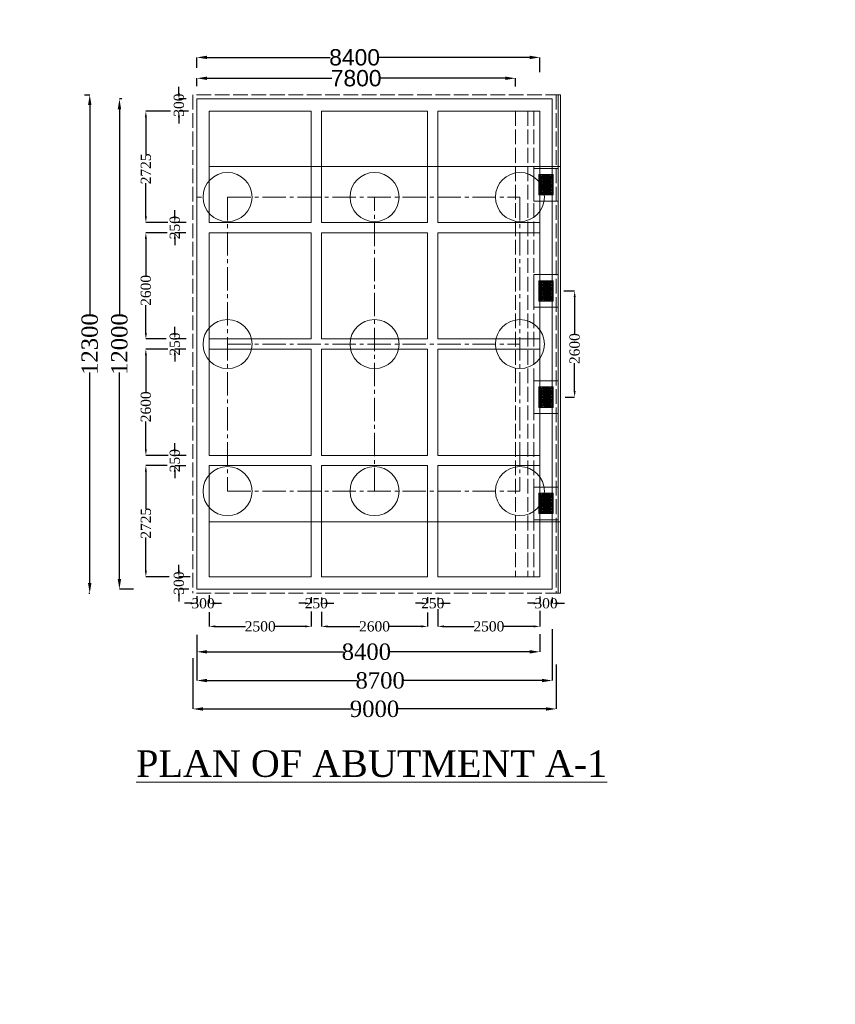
# Model space of a CAD drawing. Header units: millimetres. Extents: x -20950785 to 389010297, y -11535949 to 14056629.
# Tile 266 of 654: x 13434813 to 13474760, y -478686 to -430482. Entities that reach past the tile are written whole.
import ezdxf

# ---------------------------------------------------------------- set-up
doc = ezdxf.new("R2010")
doc.units = ezdxf.units.MM
doc.header["$LTSCALE"] = 60
doc.header["$MEASUREMENT"] = 0
for name, pattern in [('ACAD_ISO02W100', [15, 12, -3]), ('CENTER2', [28.575, 19.05, -3.175, 3.175, -3.175]), ('HIDDEN', [0.375, 0.25, -0.125])]:
    doc.linetypes.add(name, pattern=pattern)
doc.styles.add('PDF Arial Bold', font='times.ttf')
doc.dimstyles.get("Standard").update_dxf_attribs({"dimtxt": 400, "dimasz": 215, "dimexe": 0.18, "dimexo": 0.0625, "dimgap": 0.09, "dimtad": 0, "dimtih": 1, "dimtoh": 1, "dimdec": 0, "dimzin": 4, "dimdsep": 46, "dimtxsty": 'Standard', "dimblk": 'OPEN90', "dimcen": 0, "dimadec": 0, "dimazin": 1, "dimtfac": 1, "dimtdec": 0, "dimtix": 1, "dimtofl": 0, "dimtmove": 0, "dimatfit": 3, "dimldrblk": 'OPEN30', "dimfxl": 1, "dimtolj": 1, "dimtzin": 0, "dimarcsym": 0})

# ---------------------------------------------------------------- blocks, each defined once
blk = doc.blocks.new('*D2166')
at = {"color": 0, "linetype": 'Continuous', "lineweight": -2, "ltscale": 2, "transparency": 16777216}
for p, q in [((13443492, -433729), (13443492, -433350)), ((13443992, -433350), (13450103, -433350)), ((13458592, -433350), (13452482, -433350)), ((13459092, -433760), (13459092, -433350))]:
    blk.add_line(p, q, dxfattribs=at)
at = {"color": 0, "linetype": 'Continuous', "lineweight": 9, "ltscale": 2, "transparency": 16777216}
for points in [[(13443992, -433267), (13443992, -433433), (13443492, -433350)], [(13458592, -433267), (13458592, -433433), (13459092, -433350)]]:
    blk.add_solid(points, dxfattribs=at)
at = {"layer": 'Defpoints', "color": 0, "linetype": 'Continuous', "lineweight": 9, "ltscale": 2, "transparency": 16777216}
for p in [(13459092, -433350), (13443492, -433729), (13459092, -433760)]:
    blk.add_point(p, dxfattribs=at)
at = {"color": 0, "linetype": 'Continuous', "lineweight": 9, "ltscale": 2, "transparency": 16777216, "insert": (13451292, -433350), "char_height": 800, "attachment_point": 5, "style": 'PDF Arial Bold'}
blk.add_mtext('\\A1;{\\fArial|b0|i0|c0|p34;7800}', dxfattribs=at)
blk = doc.blocks.new('*D2167')
at = {"color": 0, "linetype": 'Continuous', "lineweight": -2, "ltscale": 2, "transparency": 16777216}
for p, q in [((13443492, -432836), (13443492, -432328)), ((13443992, -432328), (13450022, -432328)), ((13459792, -432328), (13452410, -432328)), ((13460292, -433053), (13460292, -432328))]:
    blk.add_line(p, q, dxfattribs=at)
at = {"color": 0, "linetype": 'Continuous', "lineweight": 9, "ltscale": 2, "transparency": 16777216}
for points in [[(13443992, -432245), (13443992, -432411), (13443492, -432328)], [(13459792, -432245), (13459792, -432411), (13460292, -432328)]]:
    blk.add_solid(points, dxfattribs=at)
at = {"layer": 'Defpoints', "color": 0, "linetype": 'Continuous', "lineweight": 9, "ltscale": 2, "transparency": 16777216}
for p in [(13460292, -432328), (13443492, -432836), (13460292, -433053)]:
    blk.add_point(p, dxfattribs=at)
at = {"color": 0, "linetype": 'Continuous', "lineweight": 9, "ltscale": 2, "transparency": 16777216, "insert": (13451216, -432328), "char_height": 800, "attachment_point": 5, "style": 'PDF Arial Bold'}
blk.add_mtext('\\A1;{\\fArial|b0|i0|c0|p34;8400}', dxfattribs=at)
blk = doc.blocks.new('*D2168')
at = {"color": 0, "linetype": 'Continuous', "lineweight": -2, "ltscale": 2, "transparency": 16777216}
for p, q in [((13437989, -434163), (13438244, -434163)), ((13438244, -434663), (13438244, -444977)), ((13438244, -458063), (13438244, -447749)), ((13438195, -458563), (13438244, -458563))]:
    blk.add_line(p, q, dxfattribs=at)
at = {"color": 0, "linetype": 'Continuous', "lineweight": 9, "ltscale": 2, "transparency": 16777216}
for points in [[(13438160, -434663), (13438327, -434663), (13438244, -434163)], [(13438160, -458063), (13438327, -458063), (13438244, -458563)]]:
    blk.add_solid(points, dxfattribs=at)
at = {"layer": 'Defpoints', "color": 0, "linetype": 'Continuous', "lineweight": 9, "ltscale": 2, "transparency": 16777216}
for p in [(13437989, -434163), (13438195, -458563), (13438244, -458563)]:
    blk.add_point(p, dxfattribs=at)
at = {"color": 0, "linetype": 'Continuous', "lineweight": 9, "ltscale": 2, "transparency": 16777216, "insert": (13438244, -446363), "char_height": 800, "attachment_point": 5, "rotation": 90, "style": 'PDF Arial Bold'}
blk.add_mtext('\\A1;12300', dxfattribs=at)
blk = doc.blocks.new('*D2169')
at = {"color": 0, "linetype": 'Continuous', "lineweight": -2, "ltscale": 2, "transparency": 16777216}
for p, q in [((13439811, -434363), (13439698, -434363)), ((13439698, -434863), (13439698, -444977)), ((13439698, -457863), (13439698, -447749)), ((13440382, -458363), (13439698, -458363))]:
    blk.add_line(p, q, dxfattribs=at)
at = {"color": 0, "linetype": 'Continuous', "lineweight": 9, "ltscale": 2, "transparency": 16777216}
for points in [[(13439615, -434863), (13439782, -434863), (13439698, -434363)], [(13439615, -457863), (13439782, -457863), (13439698, -458363)]]:
    blk.add_solid(points, dxfattribs=at)
at = {"layer": 'Defpoints', "color": 0, "linetype": 'Continuous', "lineweight": 9, "ltscale": 2, "transparency": 16777216}
for p in [(13439811, -434363), (13439698, -458363), (13440382, -458363)]:
    blk.add_point(p, dxfattribs=at)
at = {"color": 0, "linetype": 'Continuous', "lineweight": 9, "ltscale": 2, "transparency": 16777216, "insert": (13439698, -446363), "char_height": 800, "attachment_point": 5, "rotation": 90, "style": 'PDF Arial Bold'}
blk.add_mtext('\\A1;12000', dxfattribs=at)
blk = doc.blocks.new('*D2170')
at = {"color": 0, "linetype": 'Continuous', "lineweight": -2, "ltscale": 2, "transparency": 16777216}
for p, q in [((13442199, -434963), (13440993, -434963)), ((13440993, -435263), (13440993, -437078)), ((13440993, -440113), (13440993, -438490)), ((13442077, -440413), (13440993, -440413))]:
    blk.add_line(p, q, dxfattribs=at)
at = {"color": 0, "linetype": 'Continuous', "lineweight": 9, "ltscale": 2, "transparency": 16777216}
for points in [[(13440943, -435263), (13441043, -435263), (13440993, -434963)], [(13440943, -440113), (13441043, -440113), (13440993, -440413)]]:
    blk.add_solid(points, dxfattribs=at)
at = {"layer": 'Defpoints', "color": 0, "linetype": 'Continuous', "lineweight": 9, "ltscale": 2, "transparency": 16777216}
for p in [(13442199, -434963), (13440993, -440413), (13442077, -440413)]:
    blk.add_point(p, dxfattribs=at)
at = {"color": 0, "linetype": 'Continuous', "lineweight": 9, "ltscale": 2, "transparency": 16777216, "insert": (13440993, -437784), "char_height": 500, "attachment_point": 5, "rotation": 90, "style": 'PDF Arial Bold'}
blk.add_mtext('\\A1;2725', dxfattribs=at)
blk = doc.blocks.new('*D2171')
at = {"color": 0, "linetype": 'Continuous', "lineweight": -2, "ltscale": 2, "transparency": 16777216}
for p, q in [((13442044, -440913), (13440993, -440913)), ((13440993, -441213), (13440993, -443017)), ((13440993, -445813), (13440993, -444451)), ((13441987, -446113), (13440993, -446113))]:
    blk.add_line(p, q, dxfattribs=at)
at = {"color": 0, "linetype": 'Continuous', "lineweight": 9, "ltscale": 2, "transparency": 16777216}
for points in [[(13440943, -441213), (13441043, -441213), (13440993, -440913)], [(13440943, -445813), (13441043, -445813), (13440993, -446113)]]:
    blk.add_solid(points, dxfattribs=at)
at = {"layer": 'Defpoints', "color": 0, "linetype": 'Continuous', "lineweight": 9, "ltscale": 2, "transparency": 16777216}
for p in [(13442044, -440913), (13440993, -446113), (13441987, -446113)]:
    blk.add_point(p, dxfattribs=at)
at = {"color": 0, "linetype": 'Continuous', "lineweight": 9, "ltscale": 2, "transparency": 16777216, "insert": (13440993, -443734), "char_height": 500, "attachment_point": 5, "rotation": 90, "style": 'PDF Arial Bold'}
blk.add_mtext('\\A1;2600', dxfattribs=at)
blk = doc.blocks.new('*D2172')
at = {"color": 0, "linetype": 'Continuous', "lineweight": -2, "ltscale": 2, "transparency": 16777216}
for p, q in [((13442068, -446613), (13440993, -446613)), ((13440993, -446913), (13440993, -448717)), ((13440993, -451513), (13440993, -450151)), ((13442091, -451813), (13440993, -451813))]:
    blk.add_line(p, q, dxfattribs=at)
at = {"color": 0, "linetype": 'Continuous', "lineweight": 9, "ltscale": 2, "transparency": 16777216}
for points in [[(13440943, -446913), (13441043, -446913), (13440993, -446613)], [(13440943, -451513), (13441043, -451513), (13440993, -451813)]]:
    blk.add_solid(points, dxfattribs=at)
at = {"layer": 'Defpoints', "color": 0, "linetype": 'Continuous', "lineweight": 9, "ltscale": 2, "transparency": 16777216}
for p in [(13442068, -446613), (13440993, -451813), (13442091, -451813)]:
    blk.add_point(p, dxfattribs=at)
at = {"color": 0, "linetype": 'Continuous', "lineweight": 9, "ltscale": 2, "transparency": 16777216, "insert": (13440993, -449434), "char_height": 500, "attachment_point": 5, "rotation": 90, "style": 'PDF Arial Bold'}
blk.add_mtext('\\A1;2600', dxfattribs=at)
blk = doc.blocks.new('*D2173')
at = {"color": 0, "linetype": 'Continuous', "lineweight": -2, "ltscale": 2, "transparency": 16777216}
for p, q in [((13442043, -452313), (13440993, -452313)), ((13440993, -452613), (13440993, -454428)), ((13440993, -457463), (13440993, -455840)), ((13442139, -457763), (13440993, -457763))]:
    blk.add_line(p, q, dxfattribs=at)
at = {"color": 0, "linetype": 'Continuous', "lineweight": 9, "ltscale": 2, "transparency": 16777216}
for points in [[(13440943, -452613), (13441043, -452613), (13440993, -452313)], [(13440943, -457463), (13441043, -457463), (13440993, -457763)]]:
    blk.add_solid(points, dxfattribs=at)
at = {"layer": 'Defpoints', "color": 0, "linetype": 'Continuous', "lineweight": 9, "ltscale": 2, "transparency": 16777216}
for p in [(13442043, -452313), (13440993, -457763), (13442139, -457763)]:
    blk.add_point(p, dxfattribs=at)
at = {"color": 0, "linetype": 'Continuous', "lineweight": 9, "ltscale": 2, "transparency": 16777216, "insert": (13440993, -455134), "char_height": 500, "attachment_point": 5, "rotation": 90, "style": 'PDF Arial Bold'}
blk.add_mtext('\\A1;2725', dxfattribs=at)
blk = doc.blocks.new('*D2174')
at = {"color": 0, "linetype": 'Continuous', "lineweight": -2, "ltscale": 2, "transparency": 16777216}
for p, q in [((13442411, -440113), (13442411, -439813)), ((13442965, -440413), (13442411, -440413)), ((13442954, -440913), (13442411, -440913)), ((13442411, -441213), (13442411, -441513))]:
    blk.add_line(p, q, dxfattribs=at)
at = {"color": 0, "linetype": 'Continuous', "lineweight": 9, "ltscale": 2, "transparency": 16777216}
for points in [[(13442361, -440113), (13442461, -440113), (13442411, -440413)], [(13442361, -441213), (13442461, -441213), (13442411, -440913)]]:
    blk.add_solid(points, dxfattribs=at)
at = {"layer": 'Defpoints', "color": 0, "linetype": 'Continuous', "lineweight": 9, "ltscale": 2, "transparency": 16777216}
for p in [(13442965, -440413), (13442411, -440913), (13442954, -440913)]:
    blk.add_point(p, dxfattribs=at)
at = {"color": 0, "linetype": 'Continuous', "lineweight": 9, "ltscale": 2, "transparency": 16777216, "insert": (13442411, -440663), "char_height": 500, "attachment_point": 5, "rotation": 90, "style": 'PDF Arial Bold'}
blk.add_mtext('\\A1;250', dxfattribs=at)
blk = doc.blocks.new('*D2175')
at = {"color": 0, "linetype": 'Continuous', "lineweight": -2, "ltscale": 2, "transparency": 16777216}
for p, q in [((13442411, -445813), (13442411, -445513)), ((13442965, -446113), (13442411, -446113)), ((13442954, -446613), (13442411, -446613)), ((13442411, -446913), (13442411, -447213))]:
    blk.add_line(p, q, dxfattribs=at)
at = {"color": 0, "linetype": 'Continuous', "lineweight": 9, "ltscale": 2, "transparency": 16777216}
for points in [[(13442361, -445813), (13442461, -445813), (13442411, -446113)], [(13442361, -446913), (13442461, -446913), (13442411, -446613)]]:
    blk.add_solid(points, dxfattribs=at)
at = {"layer": 'Defpoints', "color": 0, "linetype": 'Continuous', "lineweight": 9, "ltscale": 2, "transparency": 16777216}
for p in [(13442965, -446113), (13442411, -446613), (13442954, -446613)]:
    blk.add_point(p, dxfattribs=at)
at = {"color": 0, "linetype": 'Continuous', "lineweight": 9, "ltscale": 2, "transparency": 16777216, "insert": (13442411, -446363), "char_height": 500, "attachment_point": 5, "rotation": 90, "style": 'PDF Arial Bold'}
blk.add_mtext('\\A1;250', dxfattribs=at)
blk = doc.blocks.new('*D2176')
at = {"color": 0, "linetype": 'Continuous', "lineweight": -2, "ltscale": 2, "transparency": 16777216}
for p, q in [((13442411, -451520), (13442411, -451220)), ((13442965, -451820), (13442411, -451820)), ((13442954, -452320), (13442411, -452320)), ((13442411, -452620), (13442411, -452920))]:
    blk.add_line(p, q, dxfattribs=at)
at = {"color": 0, "linetype": 'Continuous', "lineweight": 9, "ltscale": 2, "transparency": 16777216}
for points in [[(13442361, -451520), (13442461, -451520), (13442411, -451820)], [(13442361, -452620), (13442461, -452620), (13442411, -452320)]]:
    blk.add_solid(points, dxfattribs=at)
at = {"layer": 'Defpoints', "color": 0, "linetype": 'Continuous', "lineweight": 9, "ltscale": 2, "transparency": 16777216}
for p in [(13442965, -451820), (13442411, -452320), (13442954, -452320)]:
    blk.add_point(p, dxfattribs=at)
at = {"color": 0, "linetype": 'Continuous', "lineweight": 9, "ltscale": 2, "transparency": 16777216, "insert": (13442411, -452070), "char_height": 500, "attachment_point": 5, "rotation": 90, "style": 'PDF Arial Bold'}
blk.add_mtext('\\A1;250', dxfattribs=at)
blk = doc.blocks.new('*D2177')
at = {"color": 0, "linetype": 'Continuous', "lineweight": -2, "ltscale": 2, "transparency": 16777216}
for p, q in [((13442611, -434064), (13442611, -433764)), ((13442966, -434364), (13442611, -434364)), ((13443083, -434963), (13442611, -434963)), ((13442611, -435263), (13442611, -435563))]:
    blk.add_line(p, q, dxfattribs=at)
at = {"color": 0, "linetype": 'Continuous', "lineweight": 9, "ltscale": 2, "transparency": 16777216}
for points in [[(13442561, -434064), (13442661, -434064), (13442611, -434364)], [(13442561, -435263), (13442661, -435263), (13442611, -434963)]]:
    blk.add_solid(points, dxfattribs=at)
at = {"layer": 'Defpoints', "color": 0, "linetype": 'Continuous', "lineweight": 9, "ltscale": 2, "transparency": 16777216}
for p in [(13442966, -434364), (13442611, -434963), (13443083, -434963)]:
    blk.add_point(p, dxfattribs=at)
at = {"color": 0, "linetype": 'Continuous', "lineweight": 9, "ltscale": 2, "transparency": 16777216, "insert": (13442611, -434663), "char_height": 500, "attachment_point": 5, "rotation": 90, "style": 'PDF Arial Bold'}
blk.add_mtext('\\A1;300', dxfattribs=at)
blk = doc.blocks.new('*D2178')
at = {"color": 0, "linetype": 'Continuous', "lineweight": -2, "ltscale": 2, "transparency": 16777216}
for p, q in [((13442611, -457464), (13442611, -457164)), ((13443165, -457764), (13442611, -457764)), ((13443095, -458363), (13442611, -458363)), ((13442611, -458663), (13442611, -458963))]:
    blk.add_line(p, q, dxfattribs=at)
at = {"color": 0, "linetype": 'Continuous', "lineweight": 9, "ltscale": 2, "transparency": 16777216}
for points in [[(13442561, -457464), (13442661, -457464), (13442611, -457764)], [(13442561, -458663), (13442661, -458663), (13442611, -458363)]]:
    blk.add_solid(points, dxfattribs=at)
at = {"layer": 'Defpoints', "color": 0, "linetype": 'Continuous', "lineweight": 9, "ltscale": 2, "transparency": 16777216}
for p in [(13443165, -457764), (13442611, -458363), (13443095, -458363)]:
    blk.add_point(p, dxfattribs=at)
at = {"color": 0, "linetype": 'Continuous', "lineweight": 9, "ltscale": 2, "transparency": 16777216, "insert": (13442611, -458063), "char_height": 500, "attachment_point": 5, "rotation": 90, "style": 'PDF Arial Bold'}
blk.add_mtext('\\A1;300', dxfattribs=at)
blk = doc.blocks.new('*D2179')
at = {"color": 0, "linetype": 'Continuous', "lineweight": -2, "ltscale": 2, "transparency": 16777216}
for p, q in [((13444093, -459481), (13444093, -460185)), ((13449092, -459449), (13449092, -460185)), ((13444393, -460185), (13445875, -460185)), ((13448792, -460185), (13447310, -460185))]:
    blk.add_line(p, q, dxfattribs=at)
at = {"color": 0, "linetype": 'Continuous', "lineweight": 9, "ltscale": 2, "transparency": 16777216}
for points in [[(13444393, -460135), (13444393, -460235), (13444093, -460185)], [(13448792, -460135), (13448792, -460235), (13449092, -460185)]]:
    blk.add_solid(points, dxfattribs=at)
at = {"layer": 'Defpoints', "color": 0, "linetype": 'Continuous', "lineweight": 9, "ltscale": 2, "transparency": 16777216}
for p in [(13444093, -459481), (13449092, -459449), (13449092, -460185)]:
    blk.add_point(p, dxfattribs=at)
at = {"color": 0, "linetype": 'Continuous', "lineweight": 9, "ltscale": 2, "transparency": 16777216, "insert": (13446593, -460185), "char_height": 500, "attachment_point": 5, "style": 'PDF Arial Bold'}
blk.add_mtext('\\A1;2500', dxfattribs=at)
blk = doc.blocks.new('*D2180')
at = {"color": 0, "linetype": 'Continuous', "lineweight": -2, "ltscale": 2, "transparency": 16777216}
for p, q in [((13455292, -459337), (13455292, -460185)), ((13460292, -459416), (13460292, -460185)), ((13455592, -460185), (13457075, -460185)), ((13459992, -460185), (13458510, -460185))]:
    blk.add_line(p, q, dxfattribs=at)
at = {"color": 0, "linetype": 'Continuous', "lineweight": 9, "ltscale": 2, "transparency": 16777216}
for points in [[(13455592, -460135), (13455592, -460235), (13455292, -460185)], [(13459992, -460135), (13459992, -460235), (13460292, -460185)]]:
    blk.add_solid(points, dxfattribs=at)
at = {"layer": 'Defpoints', "color": 0, "linetype": 'Continuous', "lineweight": 9, "ltscale": 2, "transparency": 16777216}
for p in [(13455292, -459337), (13460292, -459416), (13460292, -460185)]:
    blk.add_point(p, dxfattribs=at)
at = {"color": 0, "linetype": 'Continuous', "lineweight": 9, "ltscale": 2, "transparency": 16777216, "insert": (13457792, -460185), "char_height": 500, "attachment_point": 5, "style": 'PDF Arial Bold'}
blk.add_mtext('\\A1;2500', dxfattribs=at)
blk = doc.blocks.new('*D2181')
at = {"color": 0, "linetype": 'Continuous', "lineweight": -2, "ltscale": 2, "transparency": 16777216}
for p, q in [((13449592, -459465), (13449592, -460185)), ((13454792, -459510), (13454792, -460185)), ((13449892, -460185), (13451475, -460185)), ((13454492, -460185), (13452910, -460185))]:
    blk.add_line(p, q, dxfattribs=at)
at = {"color": 0, "linetype": 'Continuous', "lineweight": 9, "ltscale": 2, "transparency": 16777216}
for points in [[(13449892, -460135), (13449892, -460235), (13449592, -460185)], [(13454492, -460135), (13454492, -460235), (13454792, -460185)]]:
    blk.add_solid(points, dxfattribs=at)
at = {"layer": 'Defpoints', "color": 0, "linetype": 'Continuous', "lineweight": 9, "ltscale": 2, "transparency": 16777216}
for p in [(13449592, -459465), (13454792, -459510), (13454792, -460185)]:
    blk.add_point(p, dxfattribs=at)
at = {"color": 0, "linetype": 'Continuous', "lineweight": 9, "ltscale": 2, "transparency": 16777216, "insert": (13452192, -460185), "char_height": 500, "attachment_point": 5, "style": 'PDF Arial Bold'}
blk.add_mtext('\\A1;2600', dxfattribs=at)
blk = doc.blocks.new('*D2182')
at = {"color": 0, "linetype": 'Continuous', "lineweight": -2, "ltscale": 2, "transparency": 16777216}
for p, q in [((13449092, -458747), (13449092, -459054)), ((13449592, -458776), (13449592, -459054)), ((13448792, -459054), (13448492, -459054)), ((13449892, -459054), (13450192, -459054))]:
    blk.add_line(p, q, dxfattribs=at)
at = {"color": 0, "linetype": 'Continuous', "lineweight": 9, "ltscale": 2, "transparency": 16777216}
for points in [[(13448792, -459004), (13448792, -459104), (13449092, -459054)], [(13449892, -459004), (13449892, -459104), (13449592, -459054)]]:
    blk.add_solid(points, dxfattribs=at)
at = {"layer": 'Defpoints', "color": 0, "linetype": 'Continuous', "lineweight": 9, "ltscale": 2, "transparency": 16777216}
for p in [(13449092, -458747), (13449592, -458776), (13449592, -459054)]:
    blk.add_point(p, dxfattribs=at)
at = {"color": 0, "linetype": 'Continuous', "lineweight": 9, "ltscale": 2, "transparency": 16777216, "insert": (13449342, -459054), "char_height": 500, "attachment_point": 5, "style": 'PDF Arial Bold'}
blk.add_mtext('\\A1;250', dxfattribs=at)
blk = doc.blocks.new('*D2183')
at = {"color": 0, "linetype": 'Continuous', "lineweight": -2, "ltscale": 2, "transparency": 16777216}
for p, q in [((13454793, -458747), (13454793, -459054)), ((13455292, -458776), (13455292, -459054)), ((13454493, -459054), (13454193, -459054)), ((13455592, -459054), (13455892, -459054))]:
    blk.add_line(p, q, dxfattribs=at)
at = {"color": 0, "linetype": 'Continuous', "lineweight": 9, "ltscale": 2, "transparency": 16777216}
for points in [[(13454493, -459004), (13454493, -459104), (13454793, -459054)], [(13455592, -459004), (13455592, -459104), (13455292, -459054)]]:
    blk.add_solid(points, dxfattribs=at)
at = {"layer": 'Defpoints', "color": 0, "linetype": 'Continuous', "lineweight": 9, "ltscale": 2, "transparency": 16777216}
for p in [(13454793, -458747), (13455292, -458776), (13455292, -459054)]:
    blk.add_point(p, dxfattribs=at)
at = {"color": 0, "linetype": 'Continuous', "lineweight": 9, "ltscale": 2, "transparency": 16777216, "insert": (13455043, -459054), "char_height": 500, "attachment_point": 5, "style": 'PDF Arial Bold'}
blk.add_mtext('\\A1;250', dxfattribs=at)
blk = doc.blocks.new('*D2184')
at = {"color": 0, "linetype": 'Continuous', "lineweight": -2, "ltscale": 2, "transparency": 16777216}
for p, q in [((13443492, -458709), (13443492, -459054)), ((13444093, -458651), (13444093, -459054)), ((13443192, -459054), (13442892, -459054)), ((13444393, -459054), (13444693, -459054))]:
    blk.add_line(p, q, dxfattribs=at)
at = {"color": 0, "linetype": 'Continuous', "lineweight": 9, "ltscale": 2, "transparency": 16777216}
for points in [[(13443192, -459004), (13443192, -459104), (13443492, -459054)], [(13444393, -459004), (13444393, -459104), (13444093, -459054)]]:
    blk.add_solid(points, dxfattribs=at)
at = {"layer": 'Defpoints', "color": 0, "linetype": 'Continuous', "lineweight": 9, "ltscale": 2, "transparency": 16777216}
for p in [(13443492, -458709), (13444093, -458651), (13444093, -459054)]:
    blk.add_point(p, dxfattribs=at)
at = {"color": 0, "linetype": 'Continuous', "lineweight": 9, "ltscale": 2, "transparency": 16777216, "insert": (13443793, -459054), "char_height": 500, "attachment_point": 5, "style": 'PDF Arial Bold'}
blk.add_mtext('\\A1;300', dxfattribs=at)
blk = doc.blocks.new('*D2185')
at = {"color": 0, "linetype": 'Continuous', "lineweight": -2, "ltscale": 2, "transparency": 16777216}
for p, q in [((13460292, -458717), (13460292, -459054)), ((13460892, -458776), (13460892, -459054)), ((13459992, -459054), (13459692, -459054)), ((13461192, -459054), (13461492, -459054))]:
    blk.add_line(p, q, dxfattribs=at)
at = {"color": 0, "linetype": 'Continuous', "lineweight": 9, "ltscale": 2, "transparency": 16777216}
for points in [[(13459992, -459004), (13459992, -459104), (13460292, -459054)], [(13461192, -459004), (13461192, -459104), (13460892, -459054)]]:
    blk.add_solid(points, dxfattribs=at)
at = {"layer": 'Defpoints', "color": 0, "linetype": 'Continuous', "lineweight": 9, "ltscale": 2, "transparency": 16777216}
for p in [(13460292, -458717), (13460892, -458776), (13460892, -459054)]:
    blk.add_point(p, dxfattribs=at)
at = {"color": 0, "linetype": 'Continuous', "lineweight": 9, "ltscale": 2, "transparency": 16777216, "insert": (13460592, -459054), "char_height": 500, "attachment_point": 5, "style": 'PDF Arial Bold'}
blk.add_mtext('\\A1;300', dxfattribs=at)
blk = doc.blocks.new('*D2186')
at = {"color": 0, "linetype": 'Continuous', "lineweight": -2, "ltscale": 2, "transparency": 16777216}
for p, q in [((13443292, -461740), (13443292, -464226)), ((13461092, -462053), (13461092, -464226)), ((13443792, -464226), (13451056, -464226)), ((13460592, -464226), (13453329, -464226))]:
    blk.add_line(p, q, dxfattribs=at)
at = {"color": 0, "linetype": 'Continuous', "lineweight": 9, "ltscale": 2, "transparency": 16777216}
for points in [[(13443792, -464143), (13443792, -464309), (13443292, -464226)], [(13460592, -464143), (13460592, -464309), (13461092, -464226)]]:
    blk.add_solid(points, dxfattribs=at)
at = {"layer": 'Defpoints', "color": 0, "linetype": 'Continuous', "lineweight": 9, "ltscale": 2, "transparency": 16777216}
for p in [(13443292, -461740), (13461092, -462053), (13461092, -464226)]:
    blk.add_point(p, dxfattribs=at)
at = {"color": 0, "linetype": 'Continuous', "lineweight": 9, "ltscale": 2, "transparency": 16777216, "insert": (13452192, -464226), "char_height": 800, "attachment_point": 5, "style": 'PDF Arial Bold'}
blk.add_mtext('\\A1;9000', dxfattribs=at)
blk = doc.blocks.new('*D2187')
at = {"color": 0, "linetype": 'Continuous', "lineweight": -2, "ltscale": 2, "transparency": 16777216}
for p, q in [((13443492, -460619), (13443492, -461429)), ((13460292, -460567), (13460292, -461429)), ((13443992, -461429), (13450668, -461429)), ((13459792, -461429), (13452917, -461429))]:
    blk.add_line(p, q, dxfattribs=at)
at = {"color": 0, "linetype": 'Continuous', "lineweight": 9, "ltscale": 2, "transparency": 16777216}
for points in [[(13443992, -461346), (13443992, -461512), (13443492, -461429)], [(13459792, -461346), (13459792, -461512), (13460292, -461429)]]:
    blk.add_solid(points, dxfattribs=at)
at = {"layer": 'Defpoints', "color": 0, "linetype": 'Continuous', "lineweight": 9, "ltscale": 2, "transparency": 16777216}
for p in [(13443492, -460619), (13460292, -460567), (13460292, -461429)]:
    blk.add_point(p, dxfattribs=at)
at = {"color": 0, "linetype": 'Continuous', "lineweight": 9, "ltscale": 2, "transparency": 16777216, "insert": (13451792, -461429), "char_height": 800, "attachment_point": 5, "style": 'PDF Arial Bold'}
blk.add_mtext('\\A1;8400', dxfattribs=at)
blk = doc.blocks.new('*D2188')
at = {"color": 0, "linetype": 'Continuous', "lineweight": -2, "ltscale": 2, "transparency": 16777216}
for p, q in [((13460892, -460317), (13460892, -462834)), ((13443492, -460599), (13443492, -462834)), ((13443992, -462834), (13451343, -462834)), ((13460392, -462834), (13453592, -462834))]:
    blk.add_line(p, q, dxfattribs=at)
at = {"color": 0, "linetype": 'Continuous', "lineweight": 9, "ltscale": 2, "transparency": 16777216}
for points in [[(13443992, -462751), (13443992, -462917), (13443492, -462834)], [(13460392, -462751), (13460392, -462917), (13460892, -462834)]]:
    blk.add_solid(points, dxfattribs=at)
at = {"layer": 'Defpoints', "color": 0, "linetype": 'Continuous', "lineweight": 9, "ltscale": 2, "transparency": 16777216}
for p in [(13460892, -460316), (13443492, -460599), (13460892, -462834)]:
    blk.add_point(p, dxfattribs=at)
at = {"color": 0, "linetype": 'Continuous', "lineweight": 9, "ltscale": 2, "transparency": 16777216, "insert": (13452468, -462834), "char_height": 800, "attachment_point": 5, "style": 'PDF Arial Bold'}
blk.add_mtext('\\A1;8700', dxfattribs=at)
blk = doc.blocks.new('*D2210')
at = {"color": 0, "linetype": 'Continuous', "lineweight": -2, "ltscale": 2, "transparency": 16777216}
for p, q in [((13461468, -443763), (13461994, -443763)), ((13461994, -444063), (13461994, -445867)), ((13461994, -448663), (13461994, -447301)), ((13461537, -448963), (13461994, -448963))]:
    blk.add_line(p, q, dxfattribs=at)
at = {"color": 0, "linetype": 'Continuous', "lineweight": 9, "ltscale": 2, "transparency": 16777216}
for points in [[(13461944, -444063), (13462044, -444063), (13461994, -443763)], [(13461944, -448663), (13462044, -448663), (13461994, -448963)]]:
    blk.add_solid(points, dxfattribs=at)
at = {"layer": 'Defpoints', "color": 0, "linetype": 'Continuous', "lineweight": 9, "ltscale": 2, "transparency": 16777216}
for p in [(13461468, -443763), (13461537, -448963), (13461994, -448963)]:
    blk.add_point(p, dxfattribs=at)
at = {"color": 0, "linetype": 'Continuous', "lineweight": 9, "ltscale": 2, "transparency": 16777216, "insert": (13461994, -446584), "char_height": 500, "attachment_point": 5, "rotation": 90, "style": 'PDF Arial Bold'}
blk.add_mtext('\\A1;2600', dxfattribs=at)

msp = doc.modelspace()

# ---------------------------------------------------------------- hatches: boundary and pattern name
at = {"linetype": 'Continuous', "lineweight": 9, "ltscale": 2}
h = msp.add_hatch(dxfattribs=at)
h.set_pattern_fill('GOST_GROUND', scale=10)
h.set_pattern_definition([(45, (-8944704.5, 2574294.08), (141.42135624, 0), [200]), (45, (-8944674.5, 2574294.08), (141.42135624, 0), [200]), (45, (-8944644.5, 2574294.08), (141.42135624, 0), [200])])
h.paths.add_polyline_path([(13460242.5, -439062.92), (13460942.5, -439062.92), (13460942.5, -438062.92), (13460242.5, -438062.92)])
h = msp.add_hatch(dxfattribs=at)
h.set_pattern_fill('GOST_GROUND', scale=10)
h.set_pattern_definition([(45, (-8944704.5, 2569094.08), (141.42135624, 0), [200]), (45, (-8944674.5, 2569094.08), (141.42135624, 0), [200]), (45, (-8944644.5, 2569094.08), (141.42135624, 0), [200])])
h.paths.add_polyline_path([(13460242.5, -444262.92), (13460942.5, -444262.92), (13460942.5, -443262.92), (13460242.5, -443262.92)])
h = msp.add_hatch(dxfattribs=at)
h.set_pattern_fill('GOST_GROUND', scale=10)
h.set_pattern_definition([(45, (-8944704.5, 2563894.08), (141.42135624, 0), [200]), (45, (-8944674.5, 2563894.08), (141.42135624, 0), [200]), (45, (-8944644.5, 2563894.08), (141.42135624, 0), [200])])
h.paths.add_polyline_path([(13460242.5, -449462.92), (13460942.5, -449462.92), (13460942.5, -448462.92), (13460242.5, -448462.92)])
h = msp.add_hatch(dxfattribs=at)
h.set_pattern_fill('GOST_GROUND', scale=10)
h.set_pattern_definition([(45, (-8944704.5, 2558694.08), (141.42135624, 0), [200]), (45, (-8944674.5, 2558694.08), (141.42135624, 0), [200]), (45, (-8944644.5, 2558694.08), (141.42135624, 0), [200])])
h.paths.add_polyline_path([(13460242.5, -454662.92), (13460942.5, -454662.92), (13460942.5, -453662.92), (13460242.5, -453662.92)])

# ---------------------------------------------------------------- linework, layer by layer
at = {"color": 7, "linetype": 'ACAD_ISO02W100', "lineweight": 9}
for p, q in [((13461292.5, -434162.92), (13443292.5, -434162.92)), ((13443292.5, -434162.92), (13443292.5, -458562.92)), ((13461092.5, -434162.92), (13461092.5, -458562.92)), ((13459092.5, -434962.92), (13459092.5, -457762.92)), ((13459692.5, -434962.92), (13459692.5, -457762.92)), ((13459992.5, -434962.92), (13459992.5, -457762.92)), ((13460292.5, -440412.92), (13460292.5, -434962.92)), ((13461292.5, -458562.92), (13443292.5, -458562.92))]:
    msp.add_line(p, q, dxfattribs=at)
at = {"color": 7, "linetype": 'Continuous', "lineweight": 9, "ltscale": 2}
for p, q in [((13461192.5, -434162.92), (13461192.5, -458562.92)), ((13461292.5, -434162.92), (13461292.5, -458562.92)), ((13461292.5, -434162.92), (13461292.5, -458562.92)), ((13459242.5, -434362.92), (13443492.5, -434362.92)), ((13443492.5, -434362.92), (13443492.5, -458362.92)), ((13459242.5, -434362.92), (13460892.5, -434362.92)), ((13460892.5, -434362.92), (13460892.5, -458362.92)), ((13449092.5, -434962.92), (13444092.5, -434962.92)), ((13444092.5, -434962.92), (13444092.5, -440412.92)), ((13449092.5, -440412.92), (13449092.5, -434962.92)), ((13454792.5, -434962.92), (13449592.5, -434962.92)), ((13449592.5, -440412.92), (13449592.5, -434962.92)), ((13454792.5, -440412.92), (13454792.5, -434962.92)), ((13460292.5, -434962.92), (13455292.5, -434962.92)), ((13455292.5, -440412.92), (13455292.5, -434962.92)), ((13460292.5, -434962.92), (13460292.5, -457762.92)), ((13444092.5, -437662.92), (13461292.5, -437662.92)), ((13459992.5, -437762.92), (13461192.5, -437762.92)), ((13459992.5, -439362.92), (13459992.5, -437762.92)), ((13460242.5, -438062.92), (13460242.5, -439062.92)), ((13460242.5, -438062.92), (13460942.5, -438062.92)), ((13460942.5, -438062.92), (13460942.5, -439062.92)), ((13461192.5, -437762.92), (13461192.5, -439362.92)), ((13460242.5, -439062.92), (13460942.5, -439062.92)), ((13443714.71, -439162.92), (13443492.5, -439162.92)), ((13461192.5, -439362.92), (13459992.5, -439362.92)), ((13449092.5, -440412.92), (13444092.5, -440412.92)), ((13454792.5, -440412.92), (13449592.5, -440412.92)), ((13460292.5, -440412.92), (13455292.5, -440412.92)), ((13449092.5, -440912.92), (13444092.5, -440912.92)), ((13444092.5, -440912.92), (13444092.5, -446112.92)), ((13449092.5, -446112.92), (13449092.5, -440912.92)), ((13454792.5, -440912.92), (13449592.5, -440912.92)), ((13449592.5, -446112.92), (13449592.5, -440912.92)), ((13454792.5, -446112.92), (13454792.5, -440912.92)), ((13460292.5, -440912.92), (13455292.5, -440912.92)), ((13455292.5, -446112.92), (13455292.5, -440912.92)), ((13460292.5, -446112.92), (13460292.5, -440912.92)), ((13460292.5, -446112.92), (13460292.5, -440912.92)), ((13459992.5, -442962.92), (13461192.5, -442962.92)), ((13459992.5, -444562.92), (13459992.5, -442962.92)), ((13461192.5, -442962.92), (13461192.5, -444562.92)), ((13460242.5, -443262.92), (13460242.5, -444262.92)), ((13460242.5, -443262.92), (13460942.5, -443262.92)), ((13460942.5, -443262.92), (13460942.5, -444262.92)), ((13460242.5, -444262.92), (13460942.5, -444262.92)), ((13461192.5, -444562.92), (13459992.5, -444562.92)), ((13449092.5, -446112.92), (13444092.5, -446112.92)), ((13444092.5, -446112.92), (13444092.5, -446612.92)), ((13454792.5, -446112.92), (13449592.5, -446112.92)), ((13460292.5, -446112.92), (13455292.5, -446112.92)), ((13449092.5, -446612.92), (13444092.5, -446612.92)), ((13444092.5, -446612.92), (13444092.5, -451812.92)), ((13449092.5, -451812.92), (13449092.5, -446612.92)), ((13449092.5, -446962.92), (13449092.5, -446612.92)), ((13454792.5, -446612.92), (13449592.5, -446612.92)), ((13449592.5, -451812.92), (13449592.5, -446612.92)), ((13454792.5, -451812.92), (13454792.5, -446612.92)), ((13460292.5, -446612.92), (13455292.5, -446612.92)), ((13455292.5, -451812.92), (13455292.5, -446612.92)), ((13455292.5, -446962.92), (13455292.5, -446612.92)), ((13460292.5, -451812.92), (13460292.5, -447562.92)), ((13460292.5, -451812.92), (13460292.5, -447562.92)), ((13460292.5, -451812.92), (13460292.5, -447562.92)), ((13459992.5, -448162.92), (13461192.5, -448162.92)), ((13459992.5, -449762.92), (13459992.5, -448162.92)), ((13461192.5, -448162.92), (13461192.5, -449762.92)), ((13460242.5, -448462.92), (13460242.5, -449462.92)), ((13460242.5, -448462.92), (13460942.5, -448462.92)), ((13460942.5, -448462.92), (13460942.5, -449462.92)), ((13460242.5, -449462.92), (13460942.5, -449462.92)), ((13461192.5, -449762.92), (13459992.5, -449762.92)), ((13449092.5, -451812.92), (13444092.5, -451812.92)), ((13454792.5, -451812.92), (13449592.5, -451812.92)), ((13460292.5, -451812.92), (13455292.5, -451812.92)), ((13449092.5, -452312.92), (13444092.5, -452312.92)), ((13444092.5, -452312.92), (13444092.5, -457762.92)), ((13449092.5, -457762.92), (13449092.5, -452312.92)), ((13454792.5, -452312.92), (13449592.5, -452312.92)), ((13449592.5, -457762.92), (13449592.5, -452312.92)), ((13454792.5, -457762.92), (13454792.5, -452312.92)), ((13460292.5, -452312.92), (13455292.5, -452312.92)), ((13455292.5, -457762.92), (13455292.5, -452312.92)), ((13460292.5, -455562.92), (13460292.5, -452312.92)), ((13460292.5, -455562.92), (13460292.5, -452312.92)), ((13460292.5, -455562.92), (13460292.5, -452312.92)), ((13459992.5, -453362.92), (13461192.5, -453362.92)), ((13459992.5, -454962.92), (13459992.5, -453362.92)), ((13461192.5, -453362.92), (13461192.5, -454962.92)), ((13449092.5, -457762.92), (13449092.5, -453862.92)), ((13455292.5, -457762.92), (13455292.5, -453862.92)), ((13460242.5, -453662.92), (13460242.5, -454662.92)), ((13460242.5, -453662.92), (13460942.5, -453662.92)), ((13460292.5, -457762.92), (13460292.5, -453862.92)), ((13460942.5, -453662.92), (13460942.5, -454662.92)), ((13461192.5, -454962.92), (13459992.5, -454962.92)), ((13460242.5, -454662.92), (13460942.5, -454662.92)), ((13444092.5, -455062.92), (13461292.5, -455062.92)), ((13449092.5, -457762.92), (13444092.5, -457762.92)), ((13454792.5, -457762.92), (13449592.5, -457762.92)), ((13460292.5, -457762.92), (13455292.5, -457762.92)), ((13460892.5, -458362.92), (13443492.5, -458362.92))]:
    msp.add_line(p, q, dxfattribs=at)
at = {"color": 7, "linetype": 'CENTER2', "lineweight": 9}
for p, q in [((13444992.5, -439162.92), (13459314.71, -439162.92)), ((13444992.5, -439162.92), (13444992.5, -453562.92)), ((13452192.5, -453562.92), (13452192.5, -439162.92)), ((13459314.71, -439162.92), (13459314.71, -453562.92)), ((13444992.5, -446362.92), (13459314.71, -446362.92)), ((13444992.5, -453562.92), (13459314.71, -453562.92)), ((13444992.5, -453562.92), (13452192.5, -453562.92))]:
    msp.add_line(p, q, dxfattribs=at)
at = {"color": 7, "linetype": 'HIDDEN', "lineweight": 9, "ltscale": 2}
msp.add_line((13460292.5, -449562.92), (13460292.5, -446612.92), dxfattribs=at)
msp.add_line((13460292.5, -449562.92), (13460292.5, -446612.92), dxfattribs=at)
at = {"color": 7, "linetype": 'Continuous', "lineweight": 9, "ltscale": 2}
for centre, radius in [((13500903, -376200.45), 347474.95), ((13444992.5, -439162.92), 1200), ((13452192.5, -439162.92), 1200), ((13459314.71, -439162.92), 1200), ((13444992.5, -446362.92), 1200), ((13452192.5, -446362.92), 1200), ((13459314.71, -446362.92), 1200), ((13444992.5, -453562.92), 1200), ((13452192.5, -453562.92), 1200), ((13459314.71, -453562.92), 1200)]:
    msp.add_circle(centre, radius, dxfattribs=at)

# ---------------------------------------------------------------- texts
at = {"color": 7, "linetype": 'Continuous', "lineweight": 9, "ltscale": 2, "char_height": 900, "attachment_point": 1, "style": 'PDF Arial Bold'}
for s, insert in [('\\pi1240.70522,t5740.70522;Moderately \\P\\pi690.45288,t5190.45288;Stronge Rock', (13422263.66, -457627.74)), ('\\pi1240.70522,t5740.70522;Moderately \\P\\pi690.45288,t5190.45288;Stronge Rock', (13374284.49, -458779.1)), ('\\pi1240.70522,t5740.70522;Moderately \\P\\pi690.45288,t5190.45288;Stronge Rock', (13398263.66, -459627.74)), ('\\pi1677.72757,t6177.72757;CR- 50 %', (13422547.09, -460580.96)), ('\\pi1240.70522,t5740.70522;Moderately \\P\\pi690.45288,t5190.45288;Stronge Rock', (13350263.66, -462627.74)), ('\\pi1677.72757,t6177.72757;CR- 52 %', (13398547.09, -462580.96)), ('\\pi1677.72757,t6177.72757;CR- 58 %', (13374900.53, -464048.09)), ('\\pi1677.72757,t6177.72757;CR- 70 %', (13350547.09, -465580.96))]:
    msp.add_mtext_dynamic_manual_height_columns(s, width=8577.0125, gutter_width=1, heights=[0], dxfattribs=dict(at, insert=insert))
at = {"linetype": 'Continuous', "lineweight": 9, "insert": (13440517.01, -466252.71), "char_height": 1300, "width": 23943.5244, "attachment_point": 1}
msp.add_mtext('{\\fTimes New Roman|b0|i0|c0|p18;\\LPLAN OF ABUTMENT A-1\\Fitalicc|c0;  }', dxfattribs=at)

# ---------------------------------------------------------------- dimensions: what is measured, and where the dimension line sits
at = {"color": 7, "linetype": 'Continuous', "lineweight": 9, "ltscale": 2}
for base, p1, p2, text, picture, middle in [((13460292.5, -432328), (13443492.5, -432835.92), (13460292.5, -433052.92), '{\\fArial|b0|i0|c0|p34;8400}', '*D2167', (13451216, -432328)), ((13459092.5, -433349.92), (13443492.5, -433728.92), (13459092.5, -433759.92), '{\\fArial|b0|i0|c0|p34;7800}', '*D2166', (13451292.5, -433349.92)), ((13460892.5, -462833.92), (13443492.5, -460598.55), (13460892.5, -460316.5), '8700', '*D2188', (13452467.5, -462833.92)), ((13460292.5, -461428.92), (13443492.5, -460618.92), (13460292.5, -460567.17), '8400', '*D2187', (13451792.5, -461428.92)), ((13461092.5, -464225.92), (13443292.5, -461739.92), (13461092.5, -462053), '9000', '*D2186', (13452192.5, -464225.92))]:
    dim = msp.add_linear_dim(base=base, p1=p1, p2=p2, text=text, dimstyle='Standard', override={"dimtxt": 800, "dimasz": 500, "dimtxsty": 'PDF Arial Bold', "dimfxl": 300}, dxfattribs=at)
    dim.commit()
    dim.dimension.update_dxf_attribs({"geometry": picture, "text_midpoint": middle, "dimtype": 160})
for base, p1, p2, text, override, picture, middle in [((13442611.15, -434962.92), (13442966.17, -434363.92), (13443082.83, -434962.92), '300', {"dimtxt": 500, "dimasz": 300, "dimtxsty": 'PDF Arial Bold', "dimfxl": 300}, '*D2177', (13442611.15, -434663.42)), ((13438243.5, -458562.92), (13437989, -434162.92), (13438195, -458562.92), '12300', {"dimtxt": 800, "dimasz": 500, "dimtxsty": 'PDF Arial Bold', "dimfxl": 300}, '*D2168', (13438243.5, -446362.92)), ((13439698.5, -458362.92), (13439811, -434362.92), (13440382, -458362.92), '12000', {"dimtxt": 800, "dimasz": 500, "dimtxsty": 'PDF Arial Bold', "dimfxl": 300}, '*D2169', (13439698.5, -446362.92)), ((13440993.15, -440412.92), (13442199.15, -434962.92), (13442077.15, -440412.92), '2725', {"dimtxt": 500, "dimasz": 300, "dimtxsty": 'PDF Arial Bold', "dimfxl": 300}, '*D2170', (13440993.15, -437783.92)), ((13442411.15, -440912.92), (13442965.15, -440412.92), (13442954.15, -440912.92), '250', {"dimtxt": 500, "dimasz": 300, "dimtxsty": 'PDF Arial Bold', "dimfxl": 300}, '*D2174', (13442411.15, -440662.92)), ((13440993.15, -446112.92), (13442044.15, -440912.92), (13441987.15, -446112.92), '2600', {"dimtxt": 500, "dimasz": 300, "dimtxsty": 'PDF Arial Bold', "dimfxl": 300}, '*D2171', (13440993.15, -443733.92)), ((13461993.5, -448962.92), (13461468.08, -443762.92), (13461536.5, -448962.92), '2600', {"dimtxt": 500, "dimasz": 300, "dimtxsty": 'PDF Arial Bold', "dimfxl": 300}, '*D2210', (13461993.5, -446583.92)), ((13442411.15, -446612.92), (13442965.15, -446112.92), (13442954.15, -446612.92), '250', {"dimtxt": 500, "dimasz": 300, "dimtxsty": 'PDF Arial Bold', "dimfxl": 300}, '*D2175', (13442411.15, -446362.92)), ((13440993.15, -451812.92), (13442068.15, -446612.92), (13442091.15, -451812.92), '2600', {"dimtxt": 500, "dimasz": 300, "dimtxsty": 'PDF Arial Bold', "dimfxl": 300}, '*D2172', (13440993.15, -449433.92)), ((13442411.15, -452319.92), (13442965.15, -451819.92), (13442954.15, -452319.92), '250', {"dimtxt": 500, "dimasz": 300, "dimtxsty": 'PDF Arial Bold', "dimfxl": 300}, '*D2176', (13442411.15, -452069.92)), ((13440993.15, -457762.92), (13442043.15, -452312.92), (13442139.15, -457762.92), '2725', {"dimtxt": 500, "dimasz": 300, "dimtxsty": 'PDF Arial Bold', "dimfxl": 300}, '*D2173', (13440993.15, -455133.92)), ((13442611.15, -458362.92), (13443165.15, -457763.92), (13443095.15, -458362.92), '300', {"dimtxt": 500, "dimasz": 300, "dimtxsty": 'PDF Arial Bold', "dimfxl": 300}, '*D2178', (13442611.15, -458063.42))]:
    dim = msp.add_linear_dim(base=base, p1=p1, p2=p2, angle=90, text=text, dimstyle='Standard', override=override, dxfattribs=at)
    dim.commit()
    dim.dimension.update_dxf_attribs({"geometry": picture, "text_midpoint": middle, "dimtype": 160, "text_rotation": 90})
for base, p1, p2, text, override, picture, middle in [((13444092.5, -459053.92), (13443492.5, -458708.67), (13444092.5, -458650.92), '300', {"dimtxt": 500, "dimasz": 300, "dimtxsty": 'PDF Arial Bold', "dimfxl": 300}, '*D2184', (13443792.5, -459053.92)), ((13449592.5, -459053.92), (13449092.5, -458746.92), (13449592.5, -458775.92), '250', {"dimtxt": 500, "dimasz": 300, "dimtxsty": 'PDF Arial Bold', "dimfxl": 300}, '*D2182', (13449342.5, -459053.92)), ((13455292.5, -459053.92), (13454792.5, -458746.92), (13455292.5, -458775.92), '250', {"dimtxt": 500, "dimasz": 300, "dimtxsty": 'PDF Arial Bold', "dimfxl": 300}, '*D2183', (13455042.5, -459053.92)), ((13460892.5, -459053.92), (13460292.5, -458716.92), (13460892.5, -458775.92), '300', {"dimtxt": 500, "dimasz": 300, "dimtxsty": 'PDF Arial Bold', "dimfxl": 300}, '*D2185', (13460592.5, -459053.92)), ((13460292.5, -460184.92), (13455292.5, -459336.92), (13460292.5, -459415.92), '2500', {"dimtxt": 500, "dimasz": 300, "dimtxsty": 'PDF Arial Bold', "dimfxl": 300}, '*D2180', (13457792.5, -460184.92)), ((13449092.5, -460184.92), (13444092.5, -459480.92), (13449092.5, -459448.92), '2500', {"dimtxt": 500, "dimasz": 300, "dimtxsty": 'PDF Arial Bold', "dimfxl": 300, "dimlwd": 65534}, '*D2179', (13446592.5, -460184.92)), ((13454792.5, -460184.92), (13449592.5, -459464.92), (13454792.5, -459509.92), '2600', {"dimtxt": 500, "dimasz": 300, "dimtxsty": 'PDF Arial Bold', "dimfxl": 300}, '*D2181', (13452192.5, -460184.92))]:
    dim = msp.add_linear_dim(base=base, p1=p1, p2=p2, text=text, dimstyle='Standard', override=override, dxfattribs=at)
    dim.commit()
    dim.dimension.update_dxf_attribs({"geometry": picture, "text_midpoint": middle})

doc.saveas('drawing.dxf')
